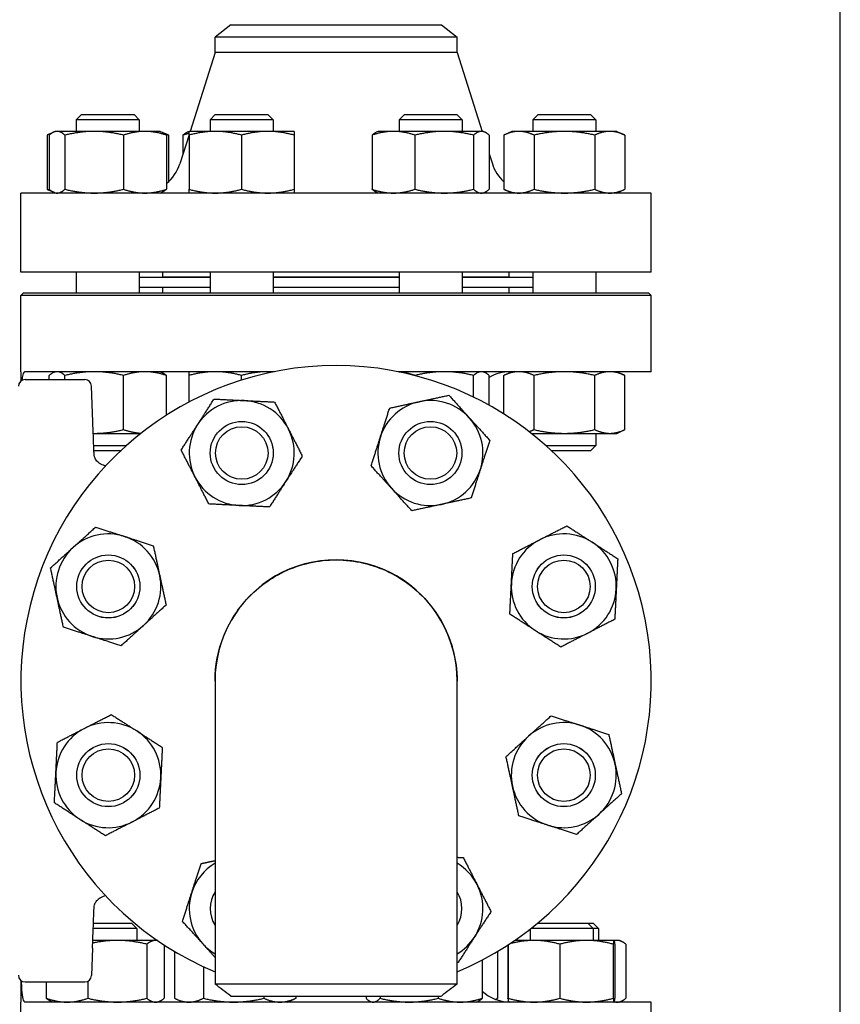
# Model space of a CAD drawing. Header units: inches. Extents: x 18 to 846, y -67 to 561.
# Tile 582 of 656: x 790 to 800, y 302 to 313. Entities that reach past the tile are written whole.
import ezdxf

# ---------------------------------------------------------------- set-up
doc = ezdxf.new("R2010")
doc.units = ezdxf.units.IN
doc.header["$LTSCALE"] = 24
doc.header["$MEASUREMENT"] = 0
doc.layers.add('Visible (ANSI)', color=7, linetype='Continuous', lineweight=30)

msp = doc.modelspace()

# ---------------------------------------------------------------- linework, layer by layer
at = {"layer": 'Visible (ANSI)'}
for p, q in [((799.5808, 281.16786), (799.5808, 343.16786)), ((792.3283, 313.33536), (792.1408, 313.19149)), ((792.3283, 313.33536), (794.8333, 313.33536)), ((794.8333, 313.33536), (795.0208, 313.19149)), ((792.1408, 313.0087), (792.1408, 313.19149)), ((795.0208, 313.19149), (792.1408, 313.19149)), ((795.0208, 313.0087), (795.0208, 313.19149)), ((792.1408, 313.0087), (791.84329, 312.06936)), ((795.0208, 313.0087), (792.1408, 313.0087)), ((795.0208, 313.0087), (795.31832, 312.06936)), ((790.5521, 312.27036), (790.4896, 312.20786)), ((791.2396, 312.20786), (790.4896, 312.20786)), ((790.4896, 312.20786), (790.4896, 312.06936)), ((790.5521, 312.27036), (791.1771, 312.27036)), ((791.1771, 312.27036), (791.2396, 312.20786)), ((791.2396, 312.20786), (791.2396, 312.06936)), ((792.14322, 312.27036), (792.08072, 312.20786)), ((792.83072, 312.20786), (792.08072, 312.20786)), ((792.08072, 312.20786), (792.08072, 312.06936)), ((792.14322, 312.27036), (792.76822, 312.27036)), ((792.76822, 312.27036), (792.83072, 312.20786)), ((792.83072, 312.20786), (792.83072, 312.06936)), ((794.39339, 312.27036), (794.33089, 312.20786)), ((795.08089, 312.20786), (794.33089, 312.20786)), ((794.33089, 312.20786), (794.33089, 312.06936)), ((794.39339, 312.27036), (795.01839, 312.27036)), ((795.01839, 312.27036), (795.08089, 312.20786)), ((795.08089, 312.20786), (795.08089, 312.06936)), ((795.98451, 312.27036), (795.92201, 312.20786)), ((796.67201, 312.20786), (795.92201, 312.20786)), ((795.92201, 312.20786), (795.92201, 312.06936)), ((795.98451, 312.27036), (796.60951, 312.27036)), ((796.60951, 312.27036), (796.67201, 312.20786)), ((796.67201, 312.20786), (796.67201, 312.06936)), ((790.21755, 312.05908), (790.14291, 312.02428)), ((790.2396, 312.06936), (790.21755, 312.05908)), ((790.2609, 312.06936), (790.2396, 312.06936)), ((790.70284, 312.06936), (790.2609, 312.06936)), ((791.30654, 312.06936), (790.70284, 312.06936)), ((791.4896, 312.06936), (791.30654, 312.06936)), ((791.4896, 312.06936), (791.51165, 312.05908)), ((791.51165, 312.05908), (791.58629, 312.02428)), ((791.83072, 312.06936), (791.80867, 312.05908)), ((792.14322, 312.06936), (791.83072, 312.06936)), ((792.76822, 312.06936), (792.14322, 312.06936)), ((793.08072, 312.06936), (792.76822, 312.06936)), ((794.08089, 312.06936), (794.05885, 312.05908)), ((794.26395, 312.06936), (794.08089, 312.06936)), ((794.86766, 312.06936), (794.26395, 312.06936)), ((795.3096, 312.06936), (794.86766, 312.06936)), ((795.33089, 312.06936), (795.3096, 312.06936)), ((795.33089, 312.06936), (795.35294, 312.05908)), ((795.67201, 312.06936), (795.57532, 312.02428)), ((795.75574, 312.06936), (795.67201, 312.06936)), ((796.29701, 312.06936), (795.75574, 312.06936)), ((796.83828, 312.06936), (796.29701, 312.06936)), ((796.92201, 312.06936), (796.83828, 312.06936)), ((796.92201, 312.06936), (797.0187, 312.02428)), ((790.14291, 312.02428), (790.14291, 311.38045)), ((790.1675, 312.02428), (790.1675, 311.38045)), ((790.35429, 312.02428), (790.35429, 311.38045)), ((791.05139, 312.02428), (791.05139, 311.38045)), ((791.5617, 312.02428), (791.5617, 311.38045)), ((791.58629, 312.02428), (791.58629, 311.47025)), ((791.83072, 312.02967), (791.72135, 311.68439)), ((791.75862, 312.02428), (791.75862, 311.80205)), ((791.83072, 312.02428), (791.83072, 311.38045)), ((792.45572, 312.02428), (792.45572, 311.38045)), ((793.08072, 312.02428), (793.08072, 311.38045)), ((794.0088, 312.02428), (794.0088, 311.38045)), ((794.51911, 312.02428), (794.51911, 311.38045)), ((795.2162, 312.02428), (795.2162, 311.38045)), ((795.40299, 312.02428), (795.40299, 311.38045)), ((795.57532, 312.02428), (795.57532, 311.38045)), ((795.93617, 312.02428), (795.93617, 311.38045)), ((796.65785, 312.02428), (796.65785, 311.38045)), ((797.0187, 312.02428), (797.0187, 311.38045)), ((795.40299, 311.80205), (795.44026, 311.68439)), ((790.21755, 311.34565), (790.14291, 311.38045)), ((795.67201, 311.33536), (795.57532, 311.38045)), ((796.92201, 311.33536), (797.0187, 311.38045)), ((797.3308, 311.33536), (789.8308, 311.33536)), ((789.8308, 310.39536), (789.8308, 311.33536)), ((790.2396, 311.33536), (790.21755, 311.34565)), ((791.4896, 311.33536), (791.51165, 311.34565)), ((794.08089, 311.33536), (794.05885, 311.34565)), ((795.33089, 311.33536), (795.35294, 311.34565)), ((797.3308, 310.39536), (797.3308, 311.33536)), ((797.3308, 310.39536), (789.8308, 310.39536)), ((790.4896, 310.39536), (790.4896, 310.14786)), ((791.2396, 310.39536), (791.2396, 310.14786)), ((792.08072, 310.33036), (791.2396, 310.33036)), ((791.5208, 310.33536), (791.5208, 310.39536)), ((792.08072, 310.33536), (791.5208, 310.33536)), ((791.6408, 310.33036), (791.6408, 310.33536)), ((792.08072, 310.39536), (792.08072, 310.14786)), ((792.83072, 310.39536), (792.83072, 310.14786)), ((794.33089, 310.33536), (792.83072, 310.33536)), ((794.33089, 310.33036), (792.83072, 310.33036)), ((794.33089, 310.39536), (794.33089, 310.14786)), ((795.08089, 310.39536), (795.08089, 310.14786)), ((795.6408, 310.33536), (795.08089, 310.33536)), ((795.92201, 310.33036), (795.08089, 310.33036)), ((795.5208, 310.33036), (795.5208, 310.33536)), ((795.6408, 310.33536), (795.6408, 310.39536)), ((795.92201, 310.39536), (795.92201, 310.14786)), ((796.67201, 310.39536), (796.67201, 310.14786)), ((792.08072, 310.21036), (791.2396, 310.21036)), ((791.5208, 310.14786), (791.5208, 310.21036)), ((794.33089, 310.21036), (792.83072, 310.21036)), ((795.92201, 310.21036), (795.08089, 310.21036)), ((795.6408, 310.14786), (795.6408, 310.21036)), ((789.86205, 310.14786), (789.8308, 310.11661)), ((797.3308, 310.11661), (789.8308, 310.11661)), ((789.8308, 309.21036), (789.8308, 310.11661)), ((789.86205, 310.14786), (797.29955, 310.14786)), ((797.29955, 310.14786), (797.3308, 310.11661)), ((797.3308, 309.21036), (797.3308, 310.11661)), ((789.8308, 309.21036), (789.8308, 309.09827)), ((789.83214, 309.21036), (789.8308, 309.21036)), ((789.83214, 309.09931), (789.83214, 309.21036)), ((792.84698, 309.21036), (789.87912, 309.21036)), ((790.1675, 309.11554), (790.1675, 309.16528)), ((790.2396, 309.21036), (790.21755, 309.20008)), ((790.35429, 309.11554), (790.35429, 309.16528)), ((791.05139, 308.52145), (791.05139, 309.16528)), ((791.4896, 309.21036), (791.51165, 309.20008)), ((791.5617, 308.69288), (791.5617, 309.16528)), ((791.83072, 308.84944), (791.83072, 309.16528)), ((792.45572, 309.11011), (792.45572, 309.16528)), ((797.3308, 309.21036), (794.31463, 309.21036)), ((794.51911, 309.16358), (794.51911, 309.16528)), ((795.2162, 308.90747), (795.2162, 309.16528)), ((795.33089, 309.21036), (795.35294, 309.20008)), ((795.40299, 308.81038), (795.40299, 309.16528)), ((795.67201, 309.21036), (795.57532, 309.16528)), ((795.57532, 308.70846), (795.57532, 309.16528)), ((795.93617, 308.52145), (795.93617, 309.16528)), ((796.65785, 308.52145), (796.65785, 309.16528)), ((796.92201, 309.21036), (797.0187, 309.16528)), ((797.0187, 308.52145), (797.0187, 309.16528)), ((789.88002, 309.11554), (790.59165, 309.11554)), ((790.68282, 308.7151), (790.67033, 309.03983)), ((790.69144, 308.47636), (790.70284, 308.47636)), ((790.70284, 308.47636), (791.25738, 308.47636)), ((791.2396, 308.47636), (791.2396, 308.46224)), ((795.90423, 308.47636), (796.29701, 308.47636)), ((795.92201, 308.47636), (795.92201, 308.46224)), ((796.29701, 308.47636), (796.83828, 308.47636)), ((796.67201, 308.47636), (796.67201, 308.33286)), ((796.83828, 308.47636), (796.92201, 308.47636)), ((796.92201, 308.47636), (797.0187, 308.52145)), ((790.69695, 308.33286), (791.08631, 308.33286)), ((796.0753, 308.33286), (796.67201, 308.33286)), ((796.60951, 308.27036), (796.67201, 308.33286)), ((791.01788, 308.27036), (790.69944, 308.27036)), ((796.60951, 308.27036), (796.14373, 308.27036)), ((792.1408, 305.53016), (792.1408, 301.92525)), ((795.0208, 301.92525), (795.0208, 305.53016)), ((791.209, 302.58786), (790.69139, 302.58786)), ((790.69375, 302.65036), (791.1465, 302.65036)), ((791.1465, 302.65036), (791.209, 302.58786)), ((791.209, 302.58786), (791.209, 302.44436)), ((795.88926, 302.57761), (795.88926, 302.44436)), ((796.63926, 302.58786), (795.90233, 302.58786)), ((795.97949, 302.65036), (796.57676, 302.65036)), ((796.57676, 302.65036), (796.64011, 302.65036)), ((796.57676, 302.65036), (796.63926, 302.58786)), ((796.70261, 302.58786), (796.63926, 302.58786)), ((796.63926, 302.58786), (796.63926, 302.44436)), ((796.64011, 302.65036), (796.70261, 302.58786)), ((796.70261, 302.58786), (796.70261, 302.44436)), ((790.68282, 302.35063), (790.67033, 302.0259)), ((790.9787, 302.44436), (790.68613, 302.44436)), ((791.43291, 302.44436), (790.9787, 302.44436)), ((791.32974, 302.39928), (791.32974, 301.75545)), ((791.45391, 302.44436), (791.43291, 302.44436)), ((791.53608, 302.38936), (791.53608, 301.75545)), ((795.62553, 302.38936), (795.62553, 301.75545)), ((795.62935, 302.39185), (795.62935, 301.75545)), ((795.93664, 302.44436), (795.7077, 302.44436)), ((796.5614, 302.44436), (795.93664, 302.44436)), ((796.24394, 302.39928), (796.24394, 301.75545)), ((796.88901, 302.44436), (796.5614, 302.44436)), ((796.87885, 302.39928), (796.87885, 301.75545)), ((796.88926, 302.44436), (796.88901, 302.44436)), ((796.92652, 302.44436), (796.88926, 302.44436)), ((796.88926, 302.44436), (796.88951, 302.44425)), ((796.89917, 302.39928), (796.89917, 301.75545)), ((796.95261, 302.44436), (796.92652, 302.44436)), ((796.95261, 302.44436), (796.97984, 302.43167)), ((797.02969, 302.39928), (797.02969, 301.75545)), ((791.65829, 302.31317), (791.65829, 301.75545)), ((795.50332, 302.31317), (795.50332, 301.75545)), ((792.00139, 302.13169), (792.00139, 301.75545)), ((795.32054, 302.21084), (795.32054, 301.75545)), ((789.8308, 301.96746), (789.8308, 301.71036)), ((789.83214, 301.71036), (789.83214, 301.96642)), ((789.88002, 301.95019), (790.59165, 301.95019)), ((790.13192, 301.95019), (790.13192, 301.75545)), ((790.62766, 301.95891), (790.62766, 301.75545)), ((791.75469, 301.71036), (791.66927, 301.7502)), ((792.32832, 301.78286), (794.83327, 301.78286)), ((792.72279, 301.78286), (792.72279, 301.75545)), ((793.00469, 301.71036), (793.09011, 301.7502)), ((793.10109, 301.78286), (793.10109, 301.75545)), ((793.93741, 301.78286), (793.93741, 301.75545)), ((794.1045, 301.78286), (794.1045, 301.75545)), ((794.79606, 301.78286), (794.79606, 301.75545)), ((795.47737, 301.74321), (795.49234, 301.7502)), ((789.8308, 301.71036), (789.83214, 301.71036)), ((789.8308, 300.80411), (789.8308, 301.71036)), ((797.3308, 301.71036), (789.87912, 301.71036)), ((790.209, 301.71036), (790.18177, 301.72306)), ((791.459, 301.71036), (791.48623, 301.72306)), ((794.00398, 301.71036), (793.98652, 301.7185)), ((795.25398, 301.71036), (795.27143, 301.7185)), ((795.63926, 301.71036), (795.63901, 301.71048)), ((796.88926, 301.71036), (796.88951, 301.71048)), ((796.95261, 301.71036), (796.97984, 301.72306)), ((797.3308, 300.80411), (797.3308, 301.71036))]:
    msp.add_line(p, q, dxfattribs=at)
for centre, radius in [((792.45837, 308.24267), 0.37513), ((792.45837, 308.24267), 0.375), ((792.45837, 308.24267), 0.3125), ((794.70324, 308.24267), 0.37513), ((794.70324, 308.24267), 0.375), ((794.70324, 308.24267), 0.3125), ((790.871, 306.6553), 0.37513), ((790.871, 306.6553), 0.375), ((796.29061, 306.6553), 0.37513), ((796.29061, 306.6553), 0.375), ((790.871, 306.6553), 0.3125), ((796.29061, 306.6553), 0.3125), ((790.871, 304.41043), 0.37513), ((790.871, 304.41043), 0.375), ((790.871, 304.41043), 0.3125), ((796.29061, 304.41043), 0.37513), ((796.29061, 304.41043), 0.375), ((796.29061, 304.41043), 0.3125)]:
    msp.add_circle(centre, radius, dxfattribs=at)
for centre, radius, start, end in [((791.24469, 311.83536), 0.5, 309.346629, 342.425284), ((795.91692, 311.83536), 0.5, 197.574716, 226.906395), ((793.5808, 305.53286), 3.75, 292.581673, 247.418327), ((795.65561, 308.71036), 0.5, 90, 120.346879), ((789.88002, 309.0368), 0.07874, 90, 180), ((790.59165, 309.0368), 0.07874, 2.202598, 90), ((792.45837, 308.24267), 0.625, 87.180534, 147.180534), ((792.45837, 308.24267), 0.625, 27.180534, 87.180534), ((794.70324, 308.24267), 0.625, 102.180534, 162.180534), ((794.70324, 308.24267), 0.625, 42.180534, 102.180534), ((794.70324, 308.24267), 0.625, 342.180534, 42.180534), ((792.45837, 308.24267), 0.625, 147.180534, 207.180534), ((792.45837, 308.24267), 0.625, 327.180534, 27.180534), ((794.70324, 308.24267), 0.625, 162.180534, 222.180534), ((790.85833, 308.2494), 0.15748, 239.24648, 263.5427), ((792.45837, 308.24267), 0.625, 207.180534, 267.180534), ((794.70324, 308.24267), 0.625, 282.180534, 342.180534), ((792.45837, 308.24267), 0.625, 267.180534, 327.180534), ((794.70324, 308.24267), 0.625, 222.180534, 282.180534), ((790.871, 306.6553), 0.625, 72.180534, 132.180534), ((796.29061, 306.6553), 0.625, 57.180534, 117.180534), ((790.871, 306.6553), 0.625, 12.180534, 72.180534), ((796.29061, 306.6553), 0.625, 117.180534, 177.180534), ((796.29061, 306.6553), 0.625, 357.180534, 57.180534), ((790.871, 306.6553), 0.625, 132.180534, 192.180534), ((793.5808, 305.53286), 1.44, 359.94622, 180.05378), ((790.871, 306.6553), 0.625, 312.180534, 12.180534), ((796.29061, 306.6553), 0.625, 177.180534, 237.180534), ((796.29061, 306.6553), 0.625, 297.180534, 357.180534), ((790.871, 306.6553), 0.625, 192.180534, 252.180534), ((790.871, 306.6553), 0.625, 252.180534, 312.180534), ((796.29061, 306.6553), 0.625, 237.180534, 297.180534), ((790.871, 304.41043), 0.625, 57.180534, 117.180534), ((796.29061, 304.41043), 0.625, 72.180534, 132.180534), ((790.871, 304.41043), 0.625, 117.180534, 177.180534), ((790.871, 304.41043), 0.625, 357.180534, 57.180534), ((796.29061, 304.41043), 0.625, 12.180534, 72.180534), ((796.29061, 304.41043), 0.625, 132.180534, 192.180534), ((790.871, 304.41043), 0.625, 177.180534, 237.180534), ((796.29061, 304.41043), 0.625, 312.180534, 12.180534), ((790.871, 304.41043), 0.625, 297.180534, 357.180534), ((796.29061, 304.41043), 0.625, 192.180534, 252.180534), ((790.871, 304.41043), 0.625, 237.180534, 297.180534), ((796.29061, 304.41043), 0.625, 252.180534, 312.180534), ((792.45837, 302.82306), 0.625, 120.537341, 162.180534), ((794.70324, 302.82306), 0.625, 27.180534, 59.462659), ((794.70324, 302.82306), 0.625, 327.180534, 27.180534), ((790.85833, 302.81633), 0.15748, 96.4573, 120.75352), ((792.45837, 302.82306), 0.625, 162.180534, 222.180534), ((792.45837, 302.82306), 0.37513, 147.83809, 212.16191), ((792.45837, 302.82306), 0.375, 147.868861, 212.131139), ((794.70324, 302.82306), 0.37513, 327.83809, 32.16191), ((794.70324, 302.82306), 0.375, 327.868861, 32.131139), ((794.70324, 302.82306), 0.625, 300.537341, 327.180534), ((792.45837, 302.82306), 0.625, 222.180534, 239.462659), ((789.88002, 302.02893), 0.07874, 180, 270), ((790.59165, 302.02893), 0.07874, 270, 357.797402), ((795.65561, 302.21036), 0.5, 227.922109, 268.065273)]:
    msp.add_arc(centre, radius, start, end, dxfattribs=at)
for points, weights in [([(790.2609, 312.06936), (790.21755, 312.06936), (790.1675, 312.02428)], [1, 1.0379548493, 1]), ([(790.35429, 312.02428), (790.30424, 312.06936), (790.2609, 312.06936)], [1, 1.0379548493, 1]), ([(790.70284, 312.06936), (790.54107, 312.06936), (790.35429, 312.02428)], [1, 1.0379548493, 1]), ([(791.05139, 312.02428), (790.8646, 312.06936), (790.70284, 312.06936)], [1, 1.0379548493, 1]), ([(791.30654, 312.06936), (791.18812, 312.06936), (791.05139, 312.02428)], [1, 1.0379548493, 1]), ([(791.5617, 312.02428), (791.42496, 312.06936), (791.30654, 312.06936)], [1, 1.0379548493, 1]), ([(791.51165, 312.05908), (791.53531, 312.04805), (791.5617, 312.02428)], [1.01895290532, 1.01965956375, 1]), ([(791.75862, 312.02428), (791.78501, 312.04805), (791.80867, 312.05908)], [1, 1.01965956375, 1.01895290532]), ([(791.83072, 312.02428), (791.83072, 312.06936), (791.83072, 312.06936)], [1, 1.0379548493, 1]), ([(792.14322, 312.06936), (791.99818, 312.06936), (791.83072, 312.02428)], [1, 1.0379548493, 1]), ([(792.45572, 312.02428), (792.28825, 312.06936), (792.14322, 312.06936)], [1, 1.0379548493, 1]), ([(792.76822, 312.06936), (792.62318, 312.06936), (792.45572, 312.02428)], [1, 1.0379548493, 1]), ([(793.08072, 312.02428), (792.91325, 312.06936), (792.76822, 312.06936)], [1, 1.0379548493, 1]), ([(793.08072, 312.06936), (793.08072, 312.06936), (793.08072, 312.02428)], [1, 1.0379548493, 1]), ([(794.26395, 312.06936), (794.14553, 312.06936), (794.0088, 312.02428)], [1, 1.0379548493, 1]), ([(794.0088, 312.02428), (794.03519, 312.04805), (794.05885, 312.05908)], [1, 1.01965956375, 1.01895290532]), ([(794.51911, 312.02428), (794.38237, 312.06936), (794.26395, 312.06936)], [1, 1.0379548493, 1]), ([(794.86766, 312.06936), (794.70589, 312.06936), (794.51911, 312.02428)], [1, 1.0379548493, 1]), ([(795.2162, 312.02428), (795.02942, 312.06936), (794.86766, 312.06936)], [1, 1.0379548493, 1]), ([(795.3096, 312.06936), (795.26625, 312.06936), (795.2162, 312.02428)], [1, 1.0379548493, 1]), ([(795.40299, 312.02428), (795.35294, 312.06936), (795.3096, 312.06936)], [1, 1.0379548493, 1]), ([(795.75574, 312.06936), (795.67201, 312.06936), (795.57532, 312.02428)], [1, 1.0379548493, 1]), ([(795.93617, 312.02428), (795.83948, 312.06936), (795.75574, 312.06936)], [1, 1.0379548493, 1]), ([(796.29701, 312.06936), (796.12954, 312.06936), (795.93617, 312.02428)], [1, 1.0379548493, 1]), ([(796.65785, 312.02428), (796.46448, 312.06936), (796.29701, 312.06936)], [1, 1.0379548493, 1]), ([(796.83828, 312.06936), (796.75454, 312.06936), (796.65785, 312.02428)], [1, 1.0379548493, 1]), ([(797.0187, 312.02428), (796.92201, 312.06936), (796.83828, 312.06936)], [1, 1.0379548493, 1]), ([(790.19389, 312.04535), (790.16922, 312.03655), (790.14291, 312.02428)], [1.01477953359, 1.01005189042, 1]), ([(791.58629, 312.02428), (791.55997, 312.03655), (791.53531, 312.04535)], [1, 1.01005189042, 1.01477953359]), ([(791.83072, 312.04535), (791.79583, 312.03655), (791.75862, 312.02428)], [1.01477953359, 1.01005189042, 1]), ([(790.14291, 311.38045), (790.16922, 311.36818), (790.19389, 311.35938)], [1, 1.01005189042, 1.01477953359]), ([(790.1675, 311.38045), (790.21755, 311.33536), (790.2609, 311.33536)], [1, 1.0379548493, 1]), ([(790.2609, 311.33536), (790.30424, 311.33536), (790.35429, 311.38045)], [1, 1.0379548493, 1]), ([(790.35429, 311.38045), (790.54107, 311.33536), (790.70284, 311.33536)], [1, 1.0379548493, 1]), ([(790.70284, 311.33536), (790.8646, 311.33536), (791.05139, 311.38045)], [1, 1.0379548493, 1]), ([(791.05139, 311.38045), (791.18812, 311.33536), (791.30654, 311.33536)], [1, 1.0379548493, 1]), ([(791.30654, 311.33536), (791.42496, 311.33536), (791.5617, 311.38045)], [1, 1.0379548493, 1]), ([(791.5617, 311.38045), (791.53531, 311.35668), (791.51165, 311.34565)], [1, 1.01965956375, 1.01895290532]), ([(791.83072, 311.33536), (791.83072, 311.33536), (791.83072, 311.38045)], [1, 1.0379548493, 1]), ([(791.83072, 311.38045), (791.99818, 311.33536), (792.14322, 311.33536)], [1, 1.0379548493, 1]), ([(792.14322, 311.33536), (792.28825, 311.33536), (792.45572, 311.38045)], [1, 1.0379548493, 1]), ([(792.45572, 311.38045), (792.62318, 311.33536), (792.76822, 311.33536)], [1, 1.0379548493, 1]), ([(792.76822, 311.33536), (792.91325, 311.33536), (793.08072, 311.38045)], [1, 1.0379548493, 1]), ([(793.08072, 311.38045), (793.08072, 311.33536), (793.08072, 311.33536)], [1, 1.0379548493, 1]), ([(794.05885, 311.34565), (794.03519, 311.35668), (794.0088, 311.38045)], [1.01895290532, 1.01965956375, 1]), ([(794.0088, 311.38045), (794.14553, 311.33536), (794.26395, 311.33536)], [1, 1.0379548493, 1]), ([(794.26395, 311.33536), (794.38237, 311.33536), (794.51911, 311.38045)], [1, 1.0379548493, 1]), ([(794.51911, 311.38045), (794.70589, 311.33536), (794.86766, 311.33536)], [1, 1.0379548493, 1]), ([(794.86766, 311.33536), (795.02942, 311.33536), (795.2162, 311.38045)], [1, 1.0379548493, 1]), ([(795.2162, 311.38045), (795.26625, 311.33536), (795.3096, 311.33536)], [1, 1.0379548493, 1]), ([(795.3096, 311.33536), (795.35294, 311.33536), (795.40299, 311.38045)], [1, 1.0379548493, 1]), ([(795.57532, 311.38045), (795.67201, 311.33536), (795.75574, 311.33536)], [1, 1.0379548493, 1]), ([(795.75574, 311.33536), (795.83948, 311.33536), (795.93617, 311.38045)], [1, 1.0379548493, 1]), ([(795.93617, 311.38045), (796.12954, 311.33536), (796.29701, 311.33536)], [1, 1.0379548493, 1]), ([(796.29701, 311.33536), (796.46448, 311.33536), (796.65785, 311.38045)], [1, 1.0379548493, 1]), ([(796.65785, 311.38045), (796.75454, 311.33536), (796.83828, 311.33536)], [1, 1.0379548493, 1]), ([(796.83828, 311.33536), (796.92201, 311.33536), (797.0187, 311.38045)], [1, 1.0379548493, 1]), ([(790.2609, 309.21036), (790.21755, 309.21036), (790.1675, 309.16528)], [1, 1.0379548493, 1]), ([(790.35429, 309.16528), (790.30424, 309.21036), (790.2609, 309.21036)], [1, 1.0379548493, 1]), ([(790.70284, 309.21036), (790.54107, 309.21036), (790.35429, 309.16528)], [1, 1.0379548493, 1]), ([(791.05139, 309.16528), (790.8646, 309.21036), (790.70284, 309.21036)], [1, 1.0379548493, 1]), ([(791.30654, 309.21036), (791.18812, 309.21036), (791.05139, 309.16528)], [1, 1.0379548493, 1]), ([(791.5617, 309.16528), (791.42496, 309.21036), (791.30654, 309.21036)], [1, 1.0379548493, 1]), ([(791.51165, 309.20008), (791.53531, 309.18905), (791.5617, 309.16528)], [1.01895290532, 1.01965956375, 1]), ([(791.83072, 309.16528), (791.83072, 309.21036), (791.83072, 309.21036)], [1, 1.0379548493, 1]), ([(792.14322, 309.21036), (791.99818, 309.21036), (791.83072, 309.16528)], [1, 1.0379548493, 1]), ([(792.45572, 309.16528), (792.28825, 309.21036), (792.14322, 309.21036)], [1, 1.0379548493, 1]), ([(792.76822, 309.21036), (792.62318, 309.21036), (792.45572, 309.16528)], [1, 1.0379548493, 1]), ([(792.83575, 309.2081), (792.80185, 309.21036), (792.76822, 309.21036)], [1.01325147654, 1.00855323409, 1]), ([(794.51911, 309.16528), (794.41899, 309.19829), (794.33128, 309.207)], [1, 1.02751095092, 1.0151401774]), ([(794.86766, 309.21036), (794.70589, 309.21036), (794.51911, 309.16528)], [1, 1.0379548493, 1]), ([(795.2162, 309.16528), (795.02942, 309.21036), (794.86766, 309.21036)], [1, 1.0379548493, 1]), ([(795.3096, 309.21036), (795.26625, 309.21036), (795.2162, 309.16528)], [1, 1.0379548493, 1]), ([(795.40299, 309.16528), (795.35294, 309.21036), (795.3096, 309.21036)], [1, 1.0379548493, 1]), ([(795.75574, 309.21036), (795.67201, 309.21036), (795.57532, 309.16528)], [1, 1.0379548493, 1]), ([(795.93617, 309.16528), (795.83948, 309.21036), (795.75574, 309.21036)], [1, 1.0379548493, 1]), ([(796.29701, 309.21036), (796.12954, 309.21036), (795.93617, 309.16528)], [1, 1.0379548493, 1]), ([(796.65785, 309.16528), (796.46448, 309.21036), (796.29701, 309.21036)], [1, 1.0379548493, 1]), ([(796.83828, 309.21036), (796.75454, 309.21036), (796.65785, 309.16528)], [1, 1.0379548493, 1]), ([(797.0187, 309.16528), (796.92201, 309.21036), (796.83828, 309.21036)], [1, 1.0379548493, 1]), ([(794.57137, 308.8536), (794.73507, 308.88893), (794.92409, 308.92973)], [1, 1.0379548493, 1]), ([(794.92409, 308.92973), (795.05394, 308.78644), (795.16639, 308.66234)], [1, 1.0379548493, 1]), ([(791.93313, 308.58141), (792.02389, 308.72215), (792.1287, 308.88466)], [1, 1.0379548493, 1]), ([(792.1287, 308.88466), (792.32184, 308.87515), (792.48911, 308.86691)], [1, 1.0379548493, 1]), ([(792.48911, 308.86691), (792.65638, 308.85867), (792.84952, 308.84916)], [1, 1.0379548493, 1]), ([(792.84952, 308.84916), (792.93785, 308.67714), (793.01435, 308.52817)], [1, 1.0379548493, 1]), ([(794.10823, 308.43393), (794.15947, 308.59336), (794.21865, 308.77746)], [1, 1.0379548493, 1]), ([(794.21865, 308.77746), (794.40767, 308.81826), (794.57137, 308.8536)], [1, 1.0379548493, 1]), ([(795.16639, 308.66234), (795.27884, 308.53824), (795.40868, 308.39494)], [1, 1.0379548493, 1]), ([(791.73755, 308.27817), (791.84236, 308.44068), (791.93313, 308.58141)], [1, 1.0379548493, 1]), ([(790.69144, 308.47642), (790.69714, 308.47636), (790.70284, 308.47636)], [1.00249149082, 1.00128955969, 1]), ([(790.70284, 308.47636), (790.8646, 308.47636), (791.05139, 308.52145)], [1, 1.0379548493, 1]), ([(791.05139, 308.52145), (791.1626, 308.48478), (791.25947, 308.47801)], [1, 1.03065465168, 1.01179216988]), ([(793.01435, 308.52817), (793.09085, 308.37919), (793.17918, 308.20717)], [1, 1.0379548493, 1]), ([(793.9978, 308.0904), (794.05698, 308.2745), (794.10823, 308.43393)], [1, 1.0379548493, 1]), ([(795.87711, 308.49757), (795.90555, 308.50717), (795.93617, 308.52145)], [1.01619755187, 1.01171417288, 1]), ([(795.93617, 308.52145), (796.12954, 308.47636), (796.29701, 308.47636)], [1, 1.0379548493, 1]), ([(796.29701, 308.47636), (796.46448, 308.47636), (796.65785, 308.52145)], [1, 1.0379548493, 1]), ([(796.65785, 308.52145), (796.75454, 308.47636), (796.83828, 308.47636)], [1, 1.0379548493, 1]), ([(796.83828, 308.47636), (796.92201, 308.47636), (797.0187, 308.52145)], [1, 1.0379548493, 1]), ([(795.40868, 308.39494), (795.34951, 308.21084), (795.29826, 308.05141)], [1, 1.0379548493, 1]), ([(791.90238, 307.95717), (791.82589, 308.10615), (791.73755, 308.27817)], [1, 1.0379548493, 1]), ([(793.17918, 308.20717), (793.07437, 308.04466), (792.98361, 307.90392)], [1, 1.0379548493, 1]), ([(794.2401, 307.823), (794.12765, 307.9471), (793.9978, 308.0904)], [1, 1.0379548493, 1]), ([(792.06722, 307.63617), (791.97888, 307.8082), (791.90238, 307.95717)], [1, 1.0379548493, 1]), ([(795.29826, 308.05141), (795.24701, 307.89197), (795.18783, 307.70787)], [1, 1.0379548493, 1]), ([(792.98361, 307.90392), (792.89284, 307.76319), (792.78803, 307.60068)], [1, 1.0379548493, 1]), ([(794.48239, 307.5556), (794.35255, 307.6989), (794.2401, 307.823)], [1, 1.0379548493, 1]), ([(792.42762, 307.61843), (792.26036, 307.62666), (792.06722, 307.63617)], [1, 1.0379548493, 1]), ([(792.78803, 307.60068), (792.59489, 307.61019), (792.42762, 307.61843)], [1, 1.0379548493, 1]), ([(794.83511, 307.63174), (794.67141, 307.5964), (794.48239, 307.5556)], [1, 1.0379548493, 1]), ([(795.18783, 307.70787), (794.99881, 307.66707), (794.83511, 307.63174)], [1, 1.0379548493, 1]), ([(796.00511, 307.21128), (796.15409, 307.28778), (796.32611, 307.37612)], [1, 1.0379548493, 1]), ([(796.32611, 307.37612), (796.48862, 307.27131), (796.62935, 307.18054)], [1, 1.0379548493, 1]), ([(790.45133, 307.11845), (790.57543, 307.2309), (790.71873, 307.36074)], [1, 1.0379548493, 1]), ([(790.71873, 307.36074), (790.90283, 307.30157), (791.06226, 307.25032)], [1, 1.0379548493, 1]), ([(791.06226, 307.25032), (791.2217, 307.19907), (791.40579, 307.13989)], [1, 1.0379548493, 1]), ([(791.40579, 307.13989), (791.4466, 306.95087), (791.48193, 306.78717)], [1, 1.0379548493, 1]), ([(795.68411, 307.04645), (795.85614, 307.13479), (796.00511, 307.21128)], [1, 1.0379548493, 1]), ([(796.62935, 307.18054), (796.77009, 307.08977), (796.9326, 306.98497)], [1, 1.0379548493, 1]), ([(790.18394, 306.87615), (790.32723, 307.006), (790.45133, 307.11845)], [1, 1.0379548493, 1]), ([(795.66637, 306.68605), (795.6746, 306.85331), (795.68411, 307.04645)], [1, 1.0379548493, 1]), ([(796.9326, 306.98497), (796.92309, 306.79182), (796.91485, 306.62456)], [1, 1.0379548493, 1]), ([(790.26007, 306.52343), (790.22474, 306.68713), (790.18394, 306.87615)], [1, 1.0379548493, 1]), ([(791.48193, 306.78717), (791.51726, 306.62347), (791.55807, 306.43445)], [1, 1.0379548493, 1]), ([(795.64862, 306.32564), (795.65813, 306.51878), (795.66637, 306.68605)], [1, 1.0379548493, 1]), ([(796.91485, 306.62456), (796.90661, 306.45729), (796.8971, 306.26415)], [1, 1.0379548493, 1]), ([(790.33621, 306.17071), (790.29541, 306.35973), (790.26007, 306.52343)], [1, 1.0379548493, 1]), ([(791.55807, 306.43445), (791.41477, 306.30461), (791.29067, 306.19216)], [1, 1.0379548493, 1]), ([(795.95186, 306.13006), (795.81113, 306.22083), (795.64862, 306.32564)], [1, 1.0379548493, 1]), ([(796.8971, 306.26415), (796.72508, 306.17582), (796.57611, 306.09932)], [1, 1.0379548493, 1]), ([(790.67974, 306.06029), (790.5203, 306.11153), (790.33621, 306.17071)], [1, 1.0379548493, 1]), ([(791.29067, 306.19216), (791.16657, 306.07971), (791.02327, 305.94986)], [1, 1.0379548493, 1]), ([(796.25511, 305.93449), (796.0926, 306.0393), (795.95186, 306.13006)], [1, 1.0379548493, 1]), ([(796.57611, 306.09932), (796.42713, 306.02282), (796.25511, 305.93449)], [1, 1.0379548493, 1]), ([(791.02327, 305.94986), (790.83917, 306.00904), (790.67974, 306.06029)], [1, 1.0379548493, 1]), ([(790.5855, 304.96641), (790.73448, 305.04291), (790.9065, 305.13124)], [1, 1.0379548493, 1]), ([(790.9065, 305.13124), (791.06901, 305.02643), (791.20975, 304.93567)], [1, 1.0379548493, 1]), ([(795.87094, 304.87357), (795.99504, 304.98602), (796.13834, 305.11587)], [1, 1.0379548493, 1]), ([(796.13834, 305.11587), (796.32244, 305.05669), (796.48187, 305.00544)], [1, 1.0379548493, 1]), ([(790.26451, 304.80158), (790.43653, 304.88991), (790.5855, 304.96641)], [1, 1.0379548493, 1]), ([(791.20975, 304.93567), (791.35048, 304.8449), (791.51299, 304.74009)], [1, 1.0379548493, 1]), ([(796.48187, 305.00544), (796.6413, 304.95419), (796.8254, 304.89502)], [1, 1.0379548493, 1]), ([(790.24676, 304.44117), (790.25499, 304.60844), (790.26451, 304.80158)], [1, 1.0379548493, 1]), ([(795.60354, 304.63128), (795.74684, 304.76112), (795.87094, 304.87357)], [1, 1.0379548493, 1]), ([(796.8254, 304.89502), (796.8662, 304.706), (796.90154, 304.5423)], [1, 1.0379548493, 1]), ([(791.51299, 304.74009), (791.50348, 304.54695), (791.49524, 304.37968)], [1, 1.0379548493, 1]), ([(795.67968, 304.27856), (795.64434, 304.44225), (795.60354, 304.63128)], [1, 1.0379548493, 1]), ([(790.22901, 304.08076), (790.23852, 304.2739), (790.24676, 304.44117)], [1, 1.0379548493, 1]), ([(796.90154, 304.5423), (796.93687, 304.3786), (796.97767, 304.18958)], [1, 1.0379548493, 1]), ([(791.49524, 304.37968), (791.48701, 304.21242), (791.47749, 304.01928)], [1, 1.0379548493, 1]), ([(795.75581, 303.92584), (795.71501, 304.11486), (795.67968, 304.27856)], [1, 1.0379548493, 1]), ([(796.97767, 304.18958), (796.83438, 304.05973), (796.71028, 303.94728)], [1, 1.0379548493, 1]), ([(790.53225, 303.88519), (790.39152, 303.97595), (790.22901, 304.08076)], [1, 1.0379548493, 1]), ([(791.47749, 304.01928), (791.30547, 303.93094), (791.1565, 303.85444)], [1, 1.0379548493, 1]), ([(790.8355, 303.68961), (790.67299, 303.79442), (790.53225, 303.88519)], [1, 1.0379548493, 1]), ([(796.09935, 303.81541), (795.93991, 303.86666), (795.75581, 303.92584)], [1, 1.0379548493, 1]), ([(796.71028, 303.94728), (796.58618, 303.83483), (796.44288, 303.70499)], [1, 1.0379548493, 1]), ([(791.1565, 303.85444), (791.00752, 303.77795), (790.8355, 303.68961)], [1, 1.0379548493, 1]), ([(796.44288, 303.70499), (796.25878, 303.76416), (796.09935, 303.81541)], [1, 1.0379548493, 1]), ([(791.97378, 303.35785), (792.06145, 303.37678), (792.1408, 303.39391)], [1, 1.01725310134, 1.0188207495]), ([(795.0208, 303.43318), (795.05671, 303.43141), (795.09439, 303.42955)], [1.01164940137, 1.00718475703, 1]), ([(795.09439, 303.42955), (795.18273, 303.25753), (795.25922, 303.10856)], [1, 1.0379548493, 1]), ([(791.86335, 303.01432), (791.9146, 303.17376), (791.97378, 303.35785)], [1, 1.0379548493, 1]), ([(795.25922, 303.10856), (795.33572, 302.95958), (795.42406, 302.78756)], [1, 1.0379548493, 1]), ([(791.75293, 302.67079), (791.8121, 302.85489), (791.86335, 303.01432)], [1, 1.0379548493, 1]), ([(795.42406, 302.78756), (795.31925, 302.62505), (795.22848, 302.48431)], [1, 1.0379548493, 1]), ([(791.99522, 302.40339), (791.88277, 302.52749), (791.75293, 302.67079)], [1, 1.0379548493, 1]), ([(795.22848, 302.48431), (795.13771, 302.34358), (795.03291, 302.18107)], [1, 1.0379548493, 1]), ([(790.9787, 302.44436), (790.83954, 302.44436), (790.68498, 302.41214)], [1, 1.03224274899, 1.00970488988]), ([(791.32974, 302.39928), (791.14162, 302.44436), (790.9787, 302.44436)], [1, 1.0379548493, 1]), ([(791.43291, 302.44436), (791.38503, 302.44436), (791.32974, 302.39928)], [1, 1.0379548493, 1]), ([(791.45811, 302.44148), (791.44545, 302.44436), (791.43291, 302.44436)], [1.01440878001, 1.0096660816, 1]), ([(792.1408, 302.24273), (792.06595, 302.32534), (791.99522, 302.40339)], [1.01788056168, 1.02353984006, 1]), ([(795.93664, 302.44436), (795.80179, 302.44436), (795.64843, 302.40438)], [1, 1.03581509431, 1.00403824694]), ([(796.24394, 302.39928), (796.07926, 302.44436), (795.93664, 302.44436)], [1, 1.0379548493, 1]), ([(796.5614, 302.44436), (796.41406, 302.44436), (796.24394, 302.39928)], [1, 1.0379548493, 1]), ([(796.87885, 302.39928), (796.70873, 302.44436), (796.5614, 302.44436)], [1, 1.0379548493, 1]), ([(796.88901, 302.44436), (796.8843, 302.44436), (796.87885, 302.39928)], [1, 1.0379548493, 1]), ([(796.89917, 302.39928), (796.89373, 302.44436), (796.88901, 302.44436)], [1, 1.0379548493, 1]), ([(796.92652, 302.44436), (796.9096, 302.44436), (796.89237, 302.43909)], [1, 1.01309132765, 1.01715177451]), ([(797.02969, 302.39928), (796.9744, 302.44436), (796.92652, 302.44436)], [1, 1.0379548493, 1]), ([(795.03291, 302.18107), (795.02683, 302.18137), (795.0208, 302.18166)], [1, 1.00115166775, 1.00223344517]), ([(790.13192, 301.75545), (790.26475, 301.71036), (790.37979, 301.71036)], [1, 1.0379548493, 1]), ([(790.18177, 301.72306), (790.15811, 301.7341), (790.13192, 301.75545)], [1.01888101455, 1.01762479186, 1]), ([(790.37979, 301.71036), (790.49483, 301.71036), (790.62766, 301.75545)], [1, 1.0379548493, 1]), ([(790.62766, 301.75545), (790.81578, 301.71036), (790.9787, 301.71036)], [1, 1.0379548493, 1]), ([(790.9787, 301.71036), (791.14162, 301.71036), (791.32974, 301.75545)], [1, 1.0379548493, 1]), ([(791.32974, 301.75545), (791.38503, 301.71036), (791.43291, 301.71036)], [1, 1.0379548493, 1]), ([(791.43291, 301.71036), (791.48079, 301.71036), (791.53608, 301.75545)], [1, 1.0379548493, 1]), ([(791.65829, 301.75545), (791.75022, 301.71036), (791.82984, 301.71036)], [1, 1.0379548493, 1]), ([(791.82984, 301.71036), (791.90946, 301.71036), (792.00139, 301.75545)], [1, 1.0379548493, 1]), ([(792.00139, 301.75545), (792.19469, 301.71036), (792.36209, 301.71036)], [1, 1.0379548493, 1]), ([(792.36209, 301.71036), (792.52949, 301.71036), (792.72279, 301.75545)], [1, 1.0379548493, 1]), ([(792.72279, 301.75545), (792.82416, 301.71036), (792.91194, 301.71036)], [1, 1.0379548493, 1]), ([(792.91194, 301.71036), (792.99973, 301.71036), (793.10109, 301.75545)], [1, 1.0379548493, 1]), ([(793.10109, 301.75545), (793.09556, 301.75274), (793.09011, 301.7502)], [1, 1.00220568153, 1.0041550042]), ([(793.93741, 301.75545), (793.98218, 301.71036), (794.02096, 301.71036)], [1, 1.0379548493, 1]), ([(794.02096, 301.71036), (794.05973, 301.71036), (794.1045, 301.75545)], [1, 1.0379548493, 1]), ([(794.1045, 301.75545), (794.2898, 301.71036), (794.45028, 301.71036)], [1, 1.0379548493, 1]), ([(794.45028, 301.71036), (794.61076, 301.71036), (794.79606, 301.75545)], [1, 1.0379548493, 1]), ([(794.79606, 301.75545), (794.93659, 301.71036), (795.0583, 301.71036)], [1, 1.0379548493, 1]), ([(795.0583, 301.71036), (795.18, 301.71036), (795.32054, 301.75545)], [1, 1.0379548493, 1]), ([(795.32054, 301.75545), (795.29456, 301.72929), (795.27143, 301.7185)], [1, 1.02167875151, 1.01859290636]), ([(795.47569, 301.74386), (795.48926, 301.7492), (795.50332, 301.75545)], [1.00882601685, 1.00509767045, 1]), ([(795.50332, 301.75545), (795.49779, 301.75274), (795.49234, 301.7502)], [1, 1.00220568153, 1.0041550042]), ([(795.62976, 301.75205), (795.62766, 301.75372), (795.62553, 301.75545)], [1.00271336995, 1.00140899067, 1]), ([(795.62553, 301.75545), (795.62752, 301.75477), (795.62951, 301.75411)], [1, 1.00054914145, 1.00108239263]), ([(795.63901, 301.71048), (795.63452, 301.71257), (795.62935, 301.75545)], [1.00365503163, 1.0360296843, 1]), ([(795.62935, 301.75545), (795.79403, 301.71036), (795.93664, 301.71036)], [1, 1.0379548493, 1]), ([(795.93664, 301.71036), (796.07926, 301.71036), (796.24394, 301.75545)], [1, 1.0379548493, 1]), ([(796.24394, 301.75545), (796.41406, 301.71036), (796.5614, 301.71036)], [1, 1.0379548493, 1]), ([(796.5614, 301.71036), (796.70873, 301.71036), (796.87885, 301.75545)], [1, 1.0379548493, 1]), ([(796.87885, 301.75545), (796.8843, 301.71036), (796.88901, 301.71036)], [1, 1.0379548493, 1]), ([(796.88901, 301.71036), (796.89373, 301.71036), (796.89917, 301.75545)], [1, 1.0379548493, 1]), ([(796.92652, 301.71036), (796.9744, 301.71036), (797.02969, 301.75545)], [1, 1.0379548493, 1]), ([(796.89237, 301.71564), (796.9096, 301.71036), (796.92652, 301.71036)], [1.01715177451, 1.01309132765, 1])]:
    msp.add_rational_spline(points, weights, degree=2, dxfattribs=at)
for points, knots in [([(789.87912, 309.21036), (789.86901, 309.21036), (789.85995, 309.19796), (789.84866, 309.15543), (789.84511, 309.13253), (789.84238, 309.10587)], [5.795841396, 5.795841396, 5.795841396, 5.795841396, 6.277364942, 6.277364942, 6.599462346, 6.599462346, 6.599462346, 6.599462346]), ([(790.70096, 308.2329), (790.70037, 308.24746), (790.69973, 308.26329), (790.69773, 308.31299), (790.6963, 308.34934), (790.6934, 308.42436), (790.69174, 308.46824), (790.68871, 308.54993), (790.68734, 308.58774), (790.68521, 308.64716), (790.68431, 308.67269), (790.68311, 308.70666), (790.68282, 308.7151), (790.68282, 308.7151)], [-2.85210649, -2.85210649, -2.85210649, -2.85210649, -2.71940527, -2.71940527, -2.45467957, -2.45467957, -2.14423866, -2.14423866, -1.83379774, -1.83379774, -1.53056876, -1.53056876, -1.22733979, -1.22733979, -1.22733979, -1.22733979]), ([(790.7778, 308.11406), (790.7778, 308.11406), (790.77775, 308.11409), (790.77698, 308.1145), (790.7744, 308.11585), (790.76268, 308.12288), (790.74896, 308.13204), (790.72413, 308.15982), (790.71325, 308.17692), (790.70679, 308.19804)], [-0.659872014, -0.659872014, -0.659872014, -0.659872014, -0.638222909, -0.638222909, -0.510443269, -0.510443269, -0.241070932, -0.241070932, 0, 0, 0, 0]), ([(792.14082, 305.53016), (792.14091, 305.7134), (792.17615, 305.89654), (792.32339, 306.26385), (792.44676, 306.4432), (792.75805, 306.73144), (792.94555, 306.84039), (793.35305, 306.96904), (793.57332, 306.98695), (793.99975, 306.92532), (794.20565, 306.84597), (794.56456, 306.60455), (794.71683, 306.44187), (794.93504, 306.06604), (795.00087, 305.85318), (795.0195, 305.60105), (795.02078, 305.56561), (795.02076, 305.53017)], [-1.57267427, -1.57267427, -1.57267427, -1.57267427, -1.1908901, -1.1908901, -0.74775686, -0.74775686, -0.30609723, -0.30609723, 0.1436733, 0.1436733, 0.59274122, 0.59274122, 1.04590561, 1.04590561, 1.49882494, 1.49882494, 1.57267427, 1.57267427, 1.57267427, 1.57267427]), ([(790.70679, 302.86768), (790.71163, 302.8835), (790.71894, 302.89706), (790.73651, 302.92104), (790.74671, 302.93049), (790.76359, 302.94356), (790.77126, 302.94806), (790.77687, 302.95118), (790.7778, 302.95167), (790.7778, 302.95167)], [-1.346450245, -1.346450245, -1.346450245, -1.346450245, -1.157843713, -1.157843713, -0.946317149, -0.946317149, -0.749052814, -0.749052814, -0.659872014, -0.659872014, -0.659872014, -0.659872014]), ([(790.68282, 302.35063), (790.68282, 302.35063), (790.68311, 302.35907), (790.68431, 302.39303), (790.68521, 302.41857), (790.68734, 302.47799), (790.68871, 302.5158), (790.69174, 302.59749), (790.6934, 302.64137), (790.69496, 302.68186), (790.6963, 302.71639), (790.69773, 302.75274), (790.69973, 302.80244), (790.70037, 302.81827), (790.70096, 302.83283)], [-1.22733979, -1.22733979, -1.22733979, -1.22733979, -0.92411081, -0.92411081, -0.62088183, -0.62088183, -0.31044092, -0.31044092, 0, 0, 0, 0.2647257, 0.2647257, 0.39742692, 0.39742692, 0.39742692, 0.39742692]), ([(789.83442, 301.96478), (789.83543, 301.92449), (789.83687, 301.88776), (789.84185, 301.8122), (789.84643, 301.77367), (789.85996, 301.72275), (789.86901, 301.71036), (789.87912, 301.71036)], [4.48090615, 4.48090615, 4.48090615, 4.48090615, 4.8148288, 4.8148288, 5.29608334, 5.29608334, 5.77733787, 5.77733787, 5.77733787, 5.77733787]), ([(795.02076, 301.92525), (795.02078, 301.92525), (795.0195, 301.92525), (795.00087, 301.92525), (794.93504, 301.92525), (794.71683, 301.92525), (794.56456, 301.92524), (794.20565, 301.92524), (793.99975, 301.92524), (793.57332, 301.92524), (793.35305, 301.92524), (792.94555, 301.92524), (792.75805, 301.92524), (792.44676, 301.92525), (792.32339, 301.92525), (792.17615, 301.92525), (792.14091, 301.92525), (792.14082, 301.92525)], [-1.57267431, -1.57267431, -1.57267431, -1.57267431, -1.49882494, -1.49882494, -1.04590561, -1.04590561, -0.59274122, -0.59274122, -0.1436733, -0.1436733, 0.30609723, 0.30609723, 0.74775686, 0.74775686, 1.1908901, 1.1908901, 1.57267431, 1.57267431, 1.57267431, 1.57267431])]:
    msp.add_open_spline(points, degree=3, knots=knots, dxfattribs=at)
for points in [[(790.70679, 308.19804), (790.70333, 308.20972), (790.70143, 308.22146), (790.70096, 308.2329)], [(790.70096, 302.83283), (790.70143, 302.84427), (790.70333, 302.85601), (790.70679, 302.86768)], [(792.3283, 301.78286), (792.2658, 301.83033), (792.2033, 301.87779), (792.1408, 301.92525)], [(795.0208, 301.92525), (794.9583, 301.87779), (794.8958, 301.83033), (794.8333, 301.78286)]]:
    msp.add_open_spline(points, degree=3, dxfattribs=at)

doc.saveas('drawing.dxf')
